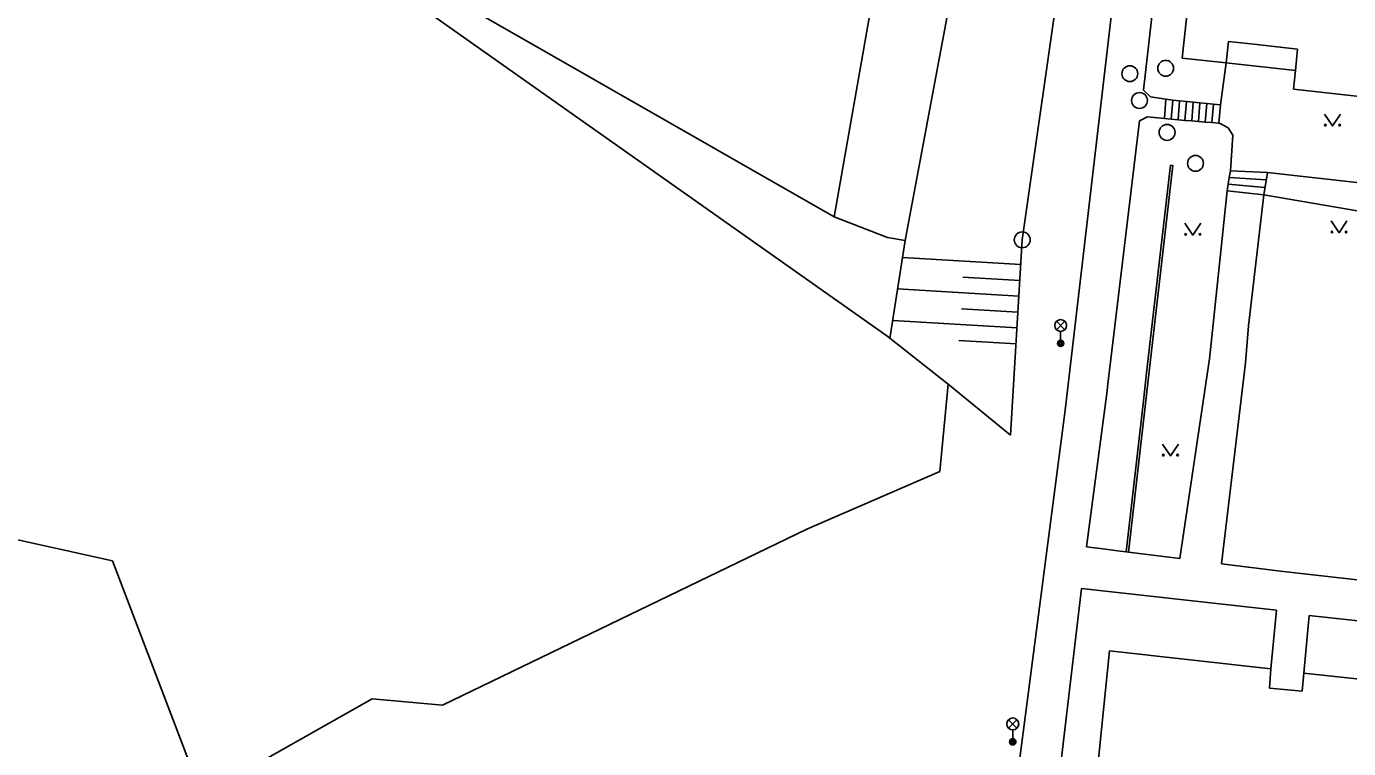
# Model space of a CAD drawing. Extents: x -595546 to -593986, y -1160845 to -1159202.
# Drawn here: x -594385.6 to -594302.3, y -1159600.3 to -1159554.8 of the extents above; entities that cross this region are included whole.
import ezdxf

# ---------------------------------------------------------------- set-up
doc = ezdxf.new("R2010")
doc.units = 0
for name, color, linetype in [('DOP - rozhrani ploch obecne', 7, 'Continuous'), ('Level 27', 7, 'Continuous'), ('Level 33', 7, 'Continuous'), ('Level 36', 7, 'Continuous'), ('TM - budovy zdene_ betonove - VP', 7, 'Continuous'), ('TM - chodniky - VP', 7, 'Continuous'), ('TM - dolni hrana svahu', 7, 'Continuous'), ('TM - horni hrana svahu', 7, 'Continuous'), ('TM - plot drateny_ kovovy - VP', 7, 'Continuous'), ('TM - rozhrani ploch obecne - VP', 7, 'Continuous'), ('TM - schody - VP', 7, 'Continuous'), ('TM - srafovani', 7, 'Continuous'), ('TM - vjezd na pozemek', 7, 'Continuous')]:
    doc.layers.add(name, color=color, linetype=linetype)

msp = doc.modelspace()

# ---------------------------------------------------------------- linework, layer by layer
at = {"layer": 'DOP - rozhrani ploch obecne'}
for points in [[(-594331.19, -1159574.47), (-594331.38, -1159574.32), (-594372.33, -1159545.44), (-594383.15, -1159539.64), (-594395.69, -1159532.92), (-594403.99, -1159528.62)], [(-594327.51, -1159577.36), (-594331.19, -1159574.47)], [(-594328.04, -1159582.88), (-594327.51, -1159577.36)], [(-594336.43, -1159586.51), (-594328.04, -1159582.88)], [(-594359.39, -1159597.59), (-594336.43, -1159586.51)], [(-594380.19, -1159588.51), (-594387.8, -1159586.83)], [(-594374.56, -1159603.27), (-594380.19, -1159588.51)], [(-594374.56, -1159603.27), (-594363.82, -1159597.19)], [(-594363.82, -1159597.19), (-594359.39, -1159597.59)]]:
    msp.add_lwpolyline(points, dxfattribs=at)
at = {"layer": 'Level 27'}
for centre in [(-594316.06, -1159557.81), (-594316.06, -1159557.81), (-594313.8, -1159557.47), (-594313.8, -1159557.47), (-594315.45, -1159559.5), (-594315.45, -1159559.5), (-594313.71, -1159561.51), (-594313.71, -1159561.51), (-594311.92, -1159563.46), (-594311.92, -1159563.46), (-594322.84, -1159568.28), (-594322.84, -1159568.28)]:
    msp.add_circle(centre, 0.5, dxfattribs=at)
at = {"layer": 'Level 33'}
for p, q in [((-594320.685, -1159573.94), (-594320.155, -1159573.41)), ((-594320.685, -1159573.41), (-594320.155, -1159573.94)), ((-594320.42, -1159574.05), (-594320.42, -1159574.8)), ((-594323.705, -1159599.04), (-594323.175, -1159598.51)), ((-594323.705, -1159598.51), (-594323.175, -1159599.04)), ((-594323.44, -1159599.15), (-594323.44, -1159599.9))]:
    msp.add_line(p, q, dxfattribs=at)
for centre, radius in [((-594320.42, -1159573.675), 0.375), ((-594320.42, -1159574.8), 0.2), ((-594320.42, -1159574.8), 0.145), ((-594320.42, -1159574.8), 0.0876), ((-594323.44, -1159598.775), 0.375), ((-594323.44, -1159599.9), 0.2), ((-594323.44, -1159599.9), 0.145), ((-594323.44, -1159599.9), 0.0876)]:
    msp.add_circle(centre, radius, dxfattribs=at)
at = {"layer": 'Level 36'}
for points in [[(-594303.78, -1159560.35), (-594303.28, -1159561.1), (-594302.78, -1159560.35)], [(-594312.59, -1159567.23), (-594312.09, -1159567.98), (-594311.59, -1159567.23)], [(-594303.37, -1159567.08), (-594302.87, -1159567.83), (-594302.37, -1159567.08)], [(-594314, -1159581.14), (-594313.5, -1159581.89), (-594313, -1159581.14)]]:
    msp.add_lwpolyline(points, dxfattribs=at)
for centre in [(-594303.73, -1159561.05), (-594302.831, -1159561.05), (-594312.54, -1159567.93), (-594311.641, -1159567.93), (-594303.32, -1159567.78), (-594302.421, -1159567.78), (-594313.95, -1159581.84), (-594313.051, -1159581.84)]:
    msp.add_circle(centre, 0.05, dxfattribs=at)
at = {"layer": 'TM - budovy zdene_ betonove - VP'}
for points in [[(-594312.76, -1159556.83), (-594311.42, -1159544.5)], [(-594309.84, -1159555.79), (-594309.99, -1159557.13)], [(-594308.24, -1159555.95), (-594309.84, -1159555.79)], [(-594305.49, -1159556.26), (-594308.24, -1159555.95)], [(-594305.62, -1159557.6), (-594305.49, -1159556.26)], [(-594309.99, -1159557.13), (-594312.76, -1159556.83)], [(-594305.74, -1159558.78), (-594305.62, -1159557.6)], [(-594298.18, -1159559.62), (-594305.74, -1159558.78)], [(-594318.63, -1159606.76), (-594317.34, -1159594.17)], [(-594317.34, -1159594.17), (-594307.16, -1159595.3)], [(-594307.16, -1159595.3), (-594307.25, -1159596.53)], [(-594305.19, -1159596.71), (-594305.08, -1159595.58)], [(-594305.08, -1159595.58), (-594295.5, -1159596.61)], [(-594307.25, -1159596.53), (-594305.19, -1159596.71)]]:
    msp.add_lwpolyline(points, dxfattribs=at)
at = {"layer": 'TM - chodniky - VP'}
for points in [[(-594320.14, -1159579), (-594315.28, -1159537.49)], [(-594315.2, -1159558.85), (-594312.8, -1159537.71)], [(-594309.99, -1159557.13), (-594310.35, -1159559.78)], [(-594305.62, -1159557.6), (-594309.99, -1159557.13)], [(-594313.78, -1159559.42), (-594314.76, -1159559.26), (-594315.2, -1159558.85)], [(-594310.35, -1159559.78), (-594310.78, -1159559.74), (-594311.21, -1159559.69), (-594311.64, -1159559.64), (-594312.06, -1159559.6), (-594312.49, -1159559.56), (-594312.92, -1159559.51), (-594313.35, -1159559.47), (-594313.78, -1159559.42)], [(-594314.94, -1159560.52), (-594315.44, -1159560.79)], [(-594313.88, -1159560.63), (-594314.94, -1159560.52)], [(-594310.45, -1159560.93), (-594310.88, -1159560.89), (-594311.31, -1159560.86), (-594311.74, -1159560.82), (-594312.16, -1159560.79), (-594312.59, -1159560.75), (-594313.02, -1159560.71), (-594313.45, -1159560.67), (-594313.88, -1159560.63)], [(-594315.44, -1159560.79), (-594317.46, -1159577.53), (-594317.49, -1159577.79)], [(-594309.57, -1159561.69), (-594309.85, -1159561.23), (-594310.32, -1159560.96), (-594310.45, -1159560.93)], [(-594309.72, -1159563.92), (-594309.57, -1159561.69)], [(-594309.79, -1159564.35), (-594309.72, -1159563.92)], [(-594307.39, -1159564.03), (-594307.62, -1159565.44)], [(-594291.68, -1159565.78), (-594292.7, -1159565.68), (-594292.82, -1159566.24), (-594293.55, -1159566.2), (-594293.48, -1159565.59), (-594307.39, -1159564.03)], [(-594309.92, -1159565.2), (-594309.85, -1159564.77)], [(-594309.85, -1159564.77), (-594309.79, -1159564.35)], [(-594310.94, -1159574.78), (-594309.92, -1159565.2)], [(-594307.62, -1159565.44), (-594308.58, -1159573.7)], [(-594308.58, -1159573.7), (-594308.76, -1159576.02)], [(-594310.94, -1159574.78), (-594311.04, -1159575.77), (-594312.9, -1159588.36)], [(-594308.76, -1159576.02), (-594310.27, -1159588.69)], [(-594317.49, -1159577.79), (-594318.8, -1159587.62)], [(-594324.72, -1159614.13), (-594320.14, -1159579)], [(-594317.6, -1159587.76), (-594318.8, -1159587.62)], [(-594316.66, -1159587.89), (-594317.6, -1159587.76)], [(-594316.29, -1159587.94), (-594316.66, -1159587.89)], [(-594316.14, -1159587.95), (-594316.29, -1159587.94)], [(-594312.9, -1159588.36), (-594316.14, -1159587.95)], [(-594310.27, -1159588.69), (-594306.56, -1159589.16)], [(-594280.52, -1159592.1), (-594306.56, -1159589.16)], [(-594319.1, -1159590.25), (-594321.96, -1159614.43)], [(-594319.1, -1159590.25), (-594306.81, -1159591.61)], [(-594306.81, -1159591.61), (-594307.16, -1159595.3)], [(-594304.75, -1159591.95), (-594305.08, -1159595.58)], [(-594286.09, -1159593.98), (-594304.75, -1159591.95)]]:
    msp.add_lwpolyline(points, dxfattribs=at)
at = {"layer": 'TM - dolni hrana svahu'}
for points in [[(-594331.19, -1159574.5), (-594330.23, -1159568.32)], [(-594327.51, -1159577.36), (-594323.58, -1159580.58)]]:
    msp.add_lwpolyline(points, dxfattribs=at)
at = {"layer": 'TM - horni hrana svahu'}
for points in [[(-594323.58, -1159580.58), (-594322.84, -1159568.28), (-594317.87, -1159533.46), (-594311.94, -1159497.99), (-594309.63, -1159485.82)], [(-594307.62, -1159565.44), (-594294.6, -1159567.67)]]:
    msp.add_lwpolyline(points, dxfattribs=at)
at = {"layer": 'TM - plot drateny_ kovovy - VP'}
for points in [[(-594317.97, -1159503.04), (-594323.39, -1159531.87), (-594330.23, -1159568.32)], [(-594334.7, -1159566.82), (-594372.29, -1159545.33)], [(-594330.23, -1159568.32), (-594331.33, -1159568.14)]]:
    msp.add_lwpolyline(points, dxfattribs=at)
at = {"layer": 'TM - rozhrani ploch obecne - VP'}
for points in [[(-594334.7, -1159566.82), (-594331.78, -1159550.22)], [(-594313.78, -1159559.42), (-594313.88, -1159560.63)], [(-594310.35, -1159559.78), (-594310.45, -1159560.93)], [(-594315, -1159576.65), (-594313.49, -1159563.58), (-594313.34, -1159563.6), (-594314.84, -1159576.57)], [(-594309.72, -1159563.92), (-594307.39, -1159564.03)], [(-594307.62, -1159565.44), (-594309.92, -1159565.2)], [(-594316.29, -1159587.94), (-594315.2, -1159578.42), (-594315, -1159576.65)], [(-594314.84, -1159576.57), (-594316.14, -1159587.95)]]:
    msp.add_lwpolyline(points, dxfattribs=at)
at = {"layer": 'TM - schody - VP'}
for points in [[(-594313.45, -1159560.67), (-594313.35, -1159559.47)], [(-594312.92, -1159559.51), (-594313.02, -1159560.71)], [(-594312.59, -1159560.75), (-594312.49, -1159559.56)], [(-594312.59, -1159560.75), (-594312.49, -1159559.56)], [(-594312.06, -1159559.6), (-594312.16, -1159560.79)], [(-594312.06, -1159559.6), (-594312.16, -1159560.79)], [(-594311.74, -1159560.82), (-594311.64, -1159559.64)], [(-594311.74, -1159560.82), (-594311.64, -1159559.64)], [(-594311.21, -1159559.69), (-594311.31, -1159560.86)], [(-594310.88, -1159560.89), (-594310.78, -1159559.74)], [(-594309.85, -1159564.77), (-594307.54, -1159564.97)], [(-594307.47, -1159564.5), (-594309.79, -1159564.35)]]:
    msp.add_lwpolyline(points, dxfattribs=at)
at = {"layer": 'TM - srafovani'}
for points in [[(-594322.93, -1159569.84), (-594330.4, -1159569.39)], [(-594322.99, -1159570.83), (-594326.59, -1159570.62)], [(-594323.05, -1159571.83), (-594330.7, -1159571.37)], [(-594323.11, -1159572.83), (-594326.68, -1159572.62)], [(-594323.17, -1159573.83), (-594331.01, -1159573.36)], [(-594323.23, -1159574.83), (-594326.84, -1159574.61)]]:
    msp.add_lwpolyline(points, dxfattribs=at)
at = {"layer": 'TM - vjezd na pozemek'}
msp.add_lwpolyline([(-594334.7, -1159566.82), (-594331.33, -1159568.14)], dxfattribs=at)

doc.saveas('drawing.dxf')
